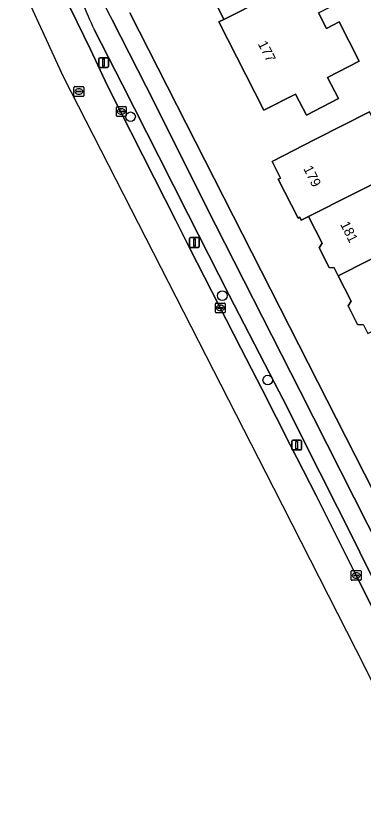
# Model space of a CAD drawing. Extents: x 162344 to 162869, y 381217 to 381818.
# Drawn here: x 162353.1 to 162388.7, y 381573.3 to 381654.6 of the extents above; entities that cross this region are included whole.
import ezdxf

# ---------------------------------------------------------------- set-up
doc = ezdxf.new("R2010")
doc.units = 0
for name, color, linetype in [('IMGEO_Berm_open', 7, 'Continuous'), ('IMGEO_Boom', 7, 'Continuous'), ('IMGEO_Erf', 7, 'Continuous'), ('IMGEO_Fietspad_open', 7, 'Continuous'), ('IMGEO_Kolk', 7, 'Continuous'), ('IMGEO_Lichtmast', 7, 'Continuous'), ('IMGEO_Pand', 7, 'Continuous'), ('IMGEO_Pand_nummerreeks', 7, 'Continuous'), ('IMGEO_Rijbaan_regionaal_gesloten', 7, 'Continuous'), ('IMGEO_Rioolput', 7, 'Continuous'), ('IMGEO_Voetpad_open', 7, 'Continuous')]:
    doc.layers.add(name, color=color, linetype=linetype)

msp = doc.modelspace()

# ---------------------------------------------------------------- linework, layer by layer
at = {"layer": 'IMGEO_Berm_open'}
for points in [[(162358.654, 381655.431), (162360.733, 381651.139), (162362.48, 381647.434), (162367.291, 381637.935), (162369.471, 381633.629), (162370.915, 381630.775), (162376.144, 381620.551), (162378.309, 381616.304), (162381.2, 381610.636), (162383.842, 381605.454), (162387.066, 381599.034), (162387.783, 381597.606), (162391.996, 381589.28), (162394.619, 381584.098), (162396.915, 381579.56), (162402.557, 381568.4), (162406.049, 381561.587), (162408.71, 381556.396), (162409.049, 381555.709), (162410.306, 381556.355), (162407.33, 381562.188), (162400.899, 381574.731)], [(162400.899, 381574.731), (162395.837, 381584.693), (162393.201, 381589.881), (162392.517, 381591.227), (162388.339, 381599.637), (162387.808, 381600.705), (162382.464, 381611.316), (162380.864, 381614.494), (162379.579, 381616.989), (162374.942, 381625.996), (162370.754, 381634.243), (162367.724, 381640.204), (162364.002, 381647.524), (162361.111, 381653.216)]]:
    msp.add_lwpolyline(points, dxfattribs=at)
msp.add_arc((162395.374, 381669.964), 38.137, 197.00448, 206.04996, dxfattribs=at)
at = {"layer": 'IMGEO_Boom'}
for centre in [(162364.839, 381644.26), (162374.24, 381625.935), (162378.89, 381617.287)]:
    msp.add_circle(centre, 0.489, dxfattribs=at)
at = {"layer": 'IMGEO_Erf'}
for points in [[(162384.079, 381654.925), (162384.898, 381653.315), (162386.203, 381653.979), (162388.244, 381649.97), (162385.019, 381648.298), (162386.146, 381646.123), (162382.855, 381644.417), (162381.742, 381646.582), (162378.488, 381644.927), (162373.886, 381653.972), (162374.408, 381654.239), (162373.639, 381655.751)], [(162364.764, 381654.894), (162443.597, 381500)], [(162388.7, 381622.947), (162388.095, 381622.98), (162387.118, 381624.899), (162387.426, 381625.372), (162386.11, 381627.958), (162385.688, 381628.787), (162385.199, 381628.813), (162384.164, 381630.847), (162384.46, 381631.302), (162383.063, 381634.048), (162382.323, 381633.676), (162382.175, 381633.967), (162381.993, 381633.874), (162379.965, 381637.861), (162380.199, 381637.98), (162379.332, 381639.684), (162383.789, 381641.951), (162389.324, 381644.767)]]:
    msp.add_lwpolyline(points, dxfattribs=at)
at = {"layer": 'IMGEO_Fietspad_open'}
for points in [[(162427.81, 381526.456), (162419.849, 381541.928), (162411.637, 381558.14), (162403.109, 381574.937), (162395.607, 381589.625), (162390.519, 381599.747), (162382.229, 381616.136), (162373.547, 381633.19), (162366.42, 381647.346), (162362.948, 381654.184)], [(162361.111, 381653.216), (162364.002, 381647.524), (162367.724, 381640.204), (162370.754, 381634.243), (162374.942, 381625.996), (162379.579, 381616.989), (162380.864, 381614.494), (162382.464, 381611.316), (162387.808, 381600.705), (162388.339, 381599.637), (162392.517, 381591.227), (162393.201, 381589.881), (162395.837, 381584.693), (162400.899, 381574.731), (162407.33, 381562.188)]]:
    msp.add_lwpolyline(points, dxfattribs=at)
for centre, radius, start, end in [((162379.367, 381663.656), 18.956, 168.32229, 209.98048), ((162395.374, 381669.964), 38.137, 197.00448, 206.04996)]:
    msp.add_arc(centre, radius, start, end, dxfattribs=at)
at = {"layer": 'IMGEO_Kolk'}
for p, q in [((162363.469, 381645.297), (162364.321, 381645.297)), ((162363.394, 381644.371), (162363.394, 381645.223)), ((162363.653, 381644.791), (162363.653, 381644.803)), ((162364.091, 381644.754), (162363.693, 381644.754)), ((162363.696, 381644.84), (162364.094, 381644.84)), ((162363.905, 381644.517), (162363.88, 381644.517)), ((162363.882, 381645.077), (162363.907, 381645.077)), ((162364.137, 381644.803), (162364.137, 381644.791)), ((162364.395, 381645.223), (162364.395, 381644.371)), ((162364.321, 381644.297), (162363.469, 381644.297)), ((162373.529, 381624.247), (162373.529, 381625.099)), ((162373.604, 381625.173), (162374.456, 381625.173)), ((162374.53, 381625.099), (162374.53, 381624.247)), ((162374.456, 381624.173), (162373.604, 381624.173)), ((162373.788, 381624.667), (162373.788, 381624.679)), ((162374.226, 381624.63), (162373.828, 381624.63)), ((162373.831, 381624.716), (162374.229, 381624.716)), ((162374.04, 381624.393), (162374.015, 381624.393)), ((162374.017, 381624.953), (162374.042, 381624.953)), ((162374.272, 381624.679), (162374.272, 381624.667)), ((162387.453, 381596.844), (162387.453, 381597.696)), ((162387.528, 381597.77), (162388.38, 381597.77)), ((162387.941, 381597.55), (162387.966, 381597.55)), ((162388.454, 381597.696), (162388.454, 381596.844)), ((162388.38, 381596.77), (162387.528, 381596.77)), ((162387.712, 381597.264), (162387.712, 381597.276)), ((162388.15, 381597.227), (162387.752, 381597.227)), ((162387.755, 381597.313), (162388.153, 381597.313)), ((162387.964, 381596.99), (162387.939, 381596.99)), ((162388.196, 381597.276), (162388.196, 381597.264))]:
    msp.add_line(p, q, dxfattribs=at)
for points in [[(162363.469, 381645.297), (162364.321, 381645.297)], [(162363.394, 381644.371), (162363.394, 381645.223)], [(162364.395, 381645.223), (162364.395, 381644.371)], [(162364.321, 381644.297), (162363.469, 381644.297)], [(162373.529, 381624.247), (162373.529, 381625.099)], [(162373.604, 381625.173), (162374.456, 381625.173)], [(162374.53, 381625.099), (162374.53, 381624.247)], [(162374.456, 381624.173), (162373.604, 381624.173)], [(162387.453, 381596.844), (162387.453, 381597.696)], [(162387.528, 381597.77), (162388.38, 381597.77)], [(162388.454, 381597.696), (162388.454, 381596.844)], [(162388.38, 381596.77), (162387.528, 381596.77)]]:
    msp.add_lwpolyline(points, dxfattribs=at)
for centre, radius, start, end in [((162363.471, 381645.221), 0.0765, 91.55205, 178.44795), ((162363.471, 381645.221), 0.0765, 91.55205, 178.44795), ((162364.319, 381645.221), 0.0765, 1.55205, 88.44795), ((162364.319, 381645.221), 0.0765, 1.55205, 88.44795), ((162363.693, 381644.8), 0.0403, 85.87752, 175.75265), ((162363.69, 381644.79), 0.0366, 178.93798, 274.71019), ((162364.094, 381644.797), 0.043, 264.86636, 352.45326), ((162364.098, 381644.802), 0.0386, 1.73085, 96.63898), ((162363.471, 381644.373), 0.0765, 181.55205, 268.44795), ((162363.471, 381644.373), 0.0765, 181.55205, 268.44795), ((162364.319, 381644.373), 0.0765, 271.55205, 358.44795), ((162364.319, 381644.373), 0.0765, 271.55205, 358.44795), ((162373.606, 381625.097), 0.0765, 91.55205, 178.44795), ((162373.606, 381625.097), 0.0765, 91.55205, 178.44795), ((162374.454, 381625.097), 0.0765, 1.55205, 88.44795), ((162374.454, 381625.097), 0.0765, 1.55205, 88.44795), ((162373.606, 381624.249), 0.0765, 181.55205, 268.44795), ((162373.606, 381624.249), 0.0765, 181.55205, 268.44795), ((162373.828, 381624.676), 0.0403, 85.87752, 175.75265), ((162373.825, 381624.666), 0.0366, 178.93798, 274.71019), ((162374.229, 381624.673), 0.043, 264.86636, 352.45326), ((162374.233, 381624.678), 0.0386, 1.73085, 96.63898), ((162374.454, 381624.249), 0.0765, 271.55205, 358.44795), ((162374.454, 381624.249), 0.0765, 271.55205, 358.44795), ((162387.53, 381597.694), 0.0765, 91.55205, 178.44795), ((162387.53, 381597.694), 0.0765, 91.55205, 178.44795), ((162388.378, 381597.694), 0.0765, 1.55205, 88.44795), ((162388.378, 381597.694), 0.0765, 1.55205, 88.44795), ((162387.53, 381596.846), 0.0765, 181.55205, 268.44795), ((162387.53, 381596.846), 0.0765, 181.55205, 268.44795), ((162387.752, 381597.273), 0.0403, 85.87752, 175.75265), ((162387.749, 381597.263), 0.0366, 178.93798, 274.71019), ((162388.153, 381597.27), 0.043, 264.86636, 352.45326), ((162388.157, 381597.275), 0.0386, 1.73085, 96.63898), ((162388.378, 381596.846), 0.0765, 271.55205, 358.44795), ((162388.378, 381596.846), 0.0765, 271.55205, 358.44795)]:
    msp.add_arc(centre, radius, start, end, dxfattribs=at)
for centre, major_axis, ratio, start_param, end_param in [((162363.881, 381644.797), (-0.387, 0.002), 0.722429, 4.712389, 7.853982), ((162363.906, 381644.797), (-0.39, 0.002), 0.717154, 1.570796, 4.712389), ((162374.016, 381624.673), (-0.387, 0.002), 0.722429, 4.712389, 7.853982), ((162374.041, 381624.673), (-0.39, 0.002), 0.717154, 1.570796, 4.712389), ((162387.94, 381597.27), (-0.387, 0.002), 0.722429, 4.712389, 7.853982), ((162387.965, 381597.27), (-0.39, 0.002), 0.717154, 1.570796, 4.712389)]:
    msp.add_ellipse(centre, major_axis=major_axis, ratio=ratio, start_param=start_param, end_param=end_param, dxfattribs=at)
at = {"layer": 'IMGEO_Lichtmast'}
for p, q in [((162361.571, 381649.409), (162361.571, 381650.209)), ((162361.571, 381650.209), (162361.571, 381649.409)), ((162361.671, 381650.309), (162362.461, 381650.309)), ((162362.461, 381650.309), (162361.671, 381650.309)), ((162362.561, 381650.209), (162362.561, 381649.409)), ((162362.561, 381649.409), (162362.561, 381650.209)), ((162362.461, 381649.309), (162361.671, 381649.309)), ((162361.671, 381649.309), (162362.461, 381649.309)), ((162370.89, 381630.983), (162370.89, 381631.783)), ((162370.89, 381631.783), (162370.89, 381630.983)), ((162370.99, 381631.883), (162371.78, 381631.883)), ((162371.78, 381631.883), (162370.99, 381631.883)), ((162371.88, 381631.783), (162371.88, 381630.983)), ((162371.88, 381630.983), (162371.88, 381631.783)), ((162371.78, 381630.883), (162370.99, 381630.883)), ((162370.99, 381630.883), (162371.78, 381630.883)), ((162381.354, 381610.221), (162381.354, 381611.021)), ((162381.354, 381611.021), (162381.354, 381610.221)), ((162381.454, 381611.121), (162382.244, 381611.121)), ((162382.244, 381611.121), (162381.454, 381611.121)), ((162382.344, 381611.021), (162382.344, 381610.221)), ((162382.344, 381610.221), (162382.344, 381611.021)), ((162382.244, 381610.121), (162381.454, 381610.121)), ((162381.454, 381610.121), (162382.244, 381610.121))]:
    msp.add_line(p, q, dxfattribs=at)
for points in [[(162361.991, 381650.184), (162362.141, 381650.184), (162362.141, 381649.434), (162361.991, 381649.434), (162361.991, 381650.184)], [(162371.31, 381631.758), (162371.46, 381631.758), (162371.46, 381631.008), (162371.31, 381631.008), (162371.31, 381631.758)], [(162381.774, 381610.996), (162381.924, 381610.996), (162381.924, 381610.246), (162381.774, 381610.246), (162381.774, 381610.996)]]:
    msp.add_lwpolyline(points, dxfattribs=at)
for centre, start, end in [((162361.671, 381650.209), 90, 180), ((162361.671, 381650.209), 90, 180), ((162362.461, 381650.209), 0, 90), ((162362.461, 381650.209), 360, 90), ((162361.671, 381649.409), 180, 270), ((162361.671, 381649.409), 180, 270), ((162362.461, 381649.409), 270, 0), ((162362.461, 381649.409), 270, 0), ((162370.99, 381631.783), 90, 180), ((162370.99, 381631.783), 90, 180), ((162371.78, 381631.783), 0, 90), ((162371.78, 381631.783), 360, 90), ((162370.99, 381630.983), 180, 270), ((162370.99, 381630.983), 180, 270), ((162371.78, 381630.983), 270, 0), ((162371.78, 381630.983), 270, 0), ((162381.454, 381611.021), 90, 180), ((162381.454, 381611.021), 90, 180), ((162382.244, 381611.021), 0, 90), ((162382.244, 381611.021), 360, 90), ((162381.454, 381610.221), 180, 270), ((162381.454, 381610.221), 180, 270), ((162382.244, 381610.221), 270, 0), ((162382.244, 381610.221), 270, 0)]:
    msp.add_arc(centre, 0.1, start, end, dxfattribs=at)
at = {"layer": 'IMGEO_Pand'}
for points in [[(162384.132, 381660.319), (162382.981, 381662.733), (162385.203, 381663.864), (162383.863, 381666.675), (162383.45, 381666.465), (162371.336, 381660.305), (162372.59, 381657.841), (162372.334, 381657.054), (162372.869, 381656.002), (162373.639, 381655.751), (162374.408, 381654.239), (162382.728, 381658.47), (162382.27, 381659.372)], [(162386.203, 381653.979), (162384.898, 381653.315), (162384.079, 381654.925), (162388.651, 381657.252), (162387.852, 381658.821), (162386.481, 381661.514), (162384.132, 381660.319), (162382.27, 381659.372), (162382.728, 381658.47), (162374.408, 381654.239), (162373.886, 381653.972), (162378.488, 381644.927), (162381.742, 381646.582), (162382.855, 381644.417), (162386.146, 381646.123), (162385.019, 381648.298), (162388.244, 381649.97)], [(162383.063, 381634.048), (162392.066, 381638.601), (162392.382, 381638.757), (162389.324, 381644.767), (162383.789, 381641.951), (162379.332, 381639.684), (162380.199, 381637.98), (162379.965, 381637.861), (162381.993, 381633.874), (162382.175, 381633.967), (162382.323, 381633.676)], [(162383.063, 381634.048), (162384.46, 381631.302), (162384.164, 381630.847), (162385.199, 381628.813), (162385.688, 381628.787), (162386.11, 381627.958), (162395.139, 381632.524), (162395.465, 381632.697), (162392.382, 381638.757), (162392.066, 381638.601)], [(162389.157, 381622.048), (162398.14, 381626.591), (162398.481, 381626.77), (162395.465, 381632.697), (162395.139, 381632.524), (162386.11, 381627.958), (162387.426, 381625.372), (162387.118, 381624.899), (162388.095, 381622.98), (162388.7, 381622.947)]]:
    msp.add_lwpolyline(points, close=True, dxfattribs=at)
at = {"layer": 'IMGEO_Rijbaan_regionaal_gesloten'}
for points in [[(162353.085, 381658.958), (162357.948, 381648.399), (162379.464, 381606.233), (162388.83, 381587.88), (162458.544, 381448.405), (162487.336, 381390.854)], [(162402.557, 381568.4), (162396.915, 381579.56), (162394.619, 381584.098), (162391.996, 381589.28), (162387.783, 381597.606), (162387.066, 381599.034), (162383.842, 381605.454), (162381.2, 381610.636), (162378.309, 381616.304), (162376.144, 381620.551), (162370.915, 381630.775), (162369.471, 381633.629), (162367.291, 381637.935), (162362.48, 381647.434), (162360.733, 381651.139), (162358.654, 381655.431)]]:
    msp.add_lwpolyline(points, dxfattribs=at)
at = {"layer": 'IMGEO_Rioolput'}
for p, q in [((162359.041, 381646.419), (162359.041, 381647.271)), ((162359.116, 381647.345), (162359.968, 381647.345)), ((162359.529, 381647.125), (162359.554, 381647.125)), ((162360.042, 381647.271), (162360.042, 381646.419)), ((162359.968, 381646.345), (162359.116, 381646.345)), ((162359.3, 381646.839), (162359.3, 381646.851)), ((162359.738, 381646.802), (162359.34, 381646.802)), ((162359.343, 381646.888), (162359.741, 381646.888)), ((162359.552, 381646.565), (162359.527, 381646.565)), ((162359.784, 381646.851), (162359.784, 381646.839))]:
    msp.add_line(p, q, dxfattribs=at)
for points in [[(162359.041, 381646.419), (162359.041, 381647.271)], [(162359.116, 381647.345), (162359.968, 381647.345)], [(162360.042, 381647.271), (162360.042, 381646.419)], [(162359.968, 381646.345), (162359.116, 381646.345)]]:
    msp.add_lwpolyline(points, dxfattribs=at)
for centre, radius, start, end in [((162359.118, 381647.269), 0.0765, 91.55205, 178.44795), ((162359.118, 381647.269), 0.0765, 91.55205, 178.44795), ((162359.966, 381647.269), 0.0765, 1.55205, 88.44795), ((162359.966, 381647.269), 0.0765, 1.55205, 88.44795), ((162359.118, 381646.421), 0.0765, 181.55205, 268.44795), ((162359.118, 381646.421), 0.0765, 181.55205, 268.44795), ((162359.34, 381646.848), 0.0403, 85.87752, 175.75265), ((162359.337, 381646.838), 0.0366, 178.93798, 274.71019), ((162359.741, 381646.845), 0.043, 264.86636, 352.45326), ((162359.745, 381646.85), 0.0386, 1.73085, 96.63898), ((162359.966, 381646.421), 0.0765, 271.55205, 358.44795), ((162359.966, 381646.421), 0.0765, 271.55205, 358.44795)]:
    msp.add_arc(centre, radius, start, end, dxfattribs=at)
for centre, major_axis, ratio, start_param, end_param in [((162359.528, 381646.845), (-0.387, 0.002), 0.722429, 4.712389, 7.853982), ((162359.553, 381646.845), (-0.39, 0.002), 0.717154, 1.570796, 4.712389)]:
    msp.add_ellipse(centre, major_axis=major_axis, ratio=ratio, start_param=start_param, end_param=end_param, dxfattribs=at)
at = {"layer": 'IMGEO_Voetpad_open'}
msp.add_lwpolyline([(162362.948, 381654.184), (162366.42, 381647.346), (162373.547, 381633.19), (162382.229, 381616.136), (162390.519, 381599.747), (162395.607, 381589.625), (162403.109, 381574.937), (162411.637, 381558.14), (162419.849, 381541.928), (162427.81, 381526.456), (162437.491, 381507.399), (162441.265, 381500), (162456.812, 381469.521), (162464.953, 381453.521), (162466.79, 381454.429), (162443.597, 381500), (162364.764, 381654.894)], dxfattribs=at)
msp.add_arc((162379.367, 381663.656), 18.956, 168.32229, 209.98048, dxfattribs=at)

# ---------------------------------------------------------------- texts
at = {"layer": 'IMGEO_Pand_nummerreeks'}
for s, rotation, p in [('177', 296.96891, (162377.85, 381651.741)), ('179', 296.46579, (162382.51, 381638.955)), ('181', 296.71461, (162386.286, 381633.249))]:
    msp.add_text(s, height=1, rotation=rotation, dxfattribs=at).set_placement(p)

doc.saveas('drawing.dxf')
